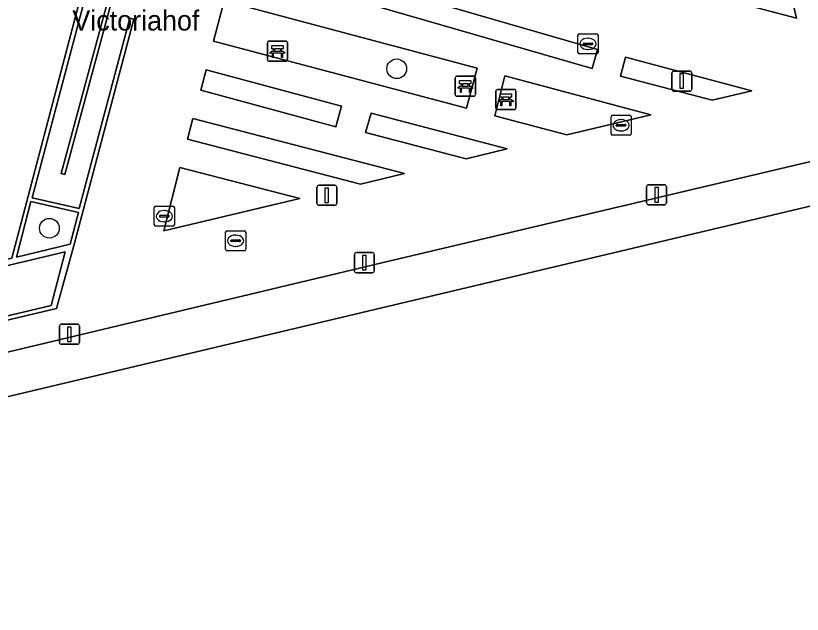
# Model space of a CAD drawing. Extents: x 160675 to 161153, y 383241 to 383714.
# Drawn here: x 160853.11 to 160892.24, y 383474.05 to 383503.84 of the extents above; entities that cross this region are included whole.
import ezdxf

# ---------------------------------------------------------------- set-up
doc = ezdxf.new("R2010")
doc.units = 0
for name, color, linetype in [('IMGEO_Bank', 7, 'Continuous'), ('IMGEO_Boom', 7, 'Continuous'), ('IMGEO_Groenvoorziening', 7, 'Continuous'), ('IMGEO_Kolk', 7, 'Continuous'), ('IMGEO_Lichtmast', 7, 'Continuous'), ('IMGEO_Muur', 7, 'Continuous'), ('IMGEO_Openbare_ruimte_label', 7, 'Continuous'), ('IMGEO_Pand', 7, 'Continuous'), ('IMGEO_Rioolput', 7, 'Continuous'), ('IMGEO_Terreindeel_open', 7, 'Continuous'), ('IMGEO_Voetpad_op_trap', 7, 'Continuous'), ('IMGEO_Voetpad_open', 7, 'Continuous')]:
    doc.layers.add(name, color=color, linetype=linetype)

msp = doc.modelspace()

# ---------------------------------------------------------------- linework, layer by layer
at = {"layer": 'IMGEO_Bank'}
for p, q in [((160865.703, 383502.577), (160866.544, 383502.577)), ((160866.544, 383502.577), (160865.703, 383502.577)), ((160865.628, 383501.652), (160865.628, 383502.493)), ((160865.628, 383502.493), (160865.628, 383501.652)), ((160865.937, 383502.083), (160865.937, 383502.189)), ((160865.981, 383502.189), (160865.981, 383502.083)), ((160866.269, 383502.195), (160865.987, 383502.195)), ((160866.275, 383502.083), (160866.275, 383502.189)), ((160866.319, 383502.189), (160866.319, 383502.083)), ((160866.628, 383502.502), (160866.628, 383501.661)), ((160866.628, 383501.661), (160866.628, 383502.502)), ((160866.325, 383501.975), (160865.932, 383501.975)), ((160865.987, 383502.077), (160866.269, 383502.077)), ((160866.553, 383501.577), (160865.712, 383501.577)), ((160865.712, 383501.577), (160866.553, 383501.577)), ((160874.976, 383499.903), (160874.976, 383500.744)), ((160874.976, 383500.744), (160874.976, 383499.903)), ((160875.051, 383500.828), (160875.892, 383500.828)), ((160875.892, 383500.828), (160875.051, 383500.828)), ((160875.976, 383500.753), (160875.976, 383499.912)), ((160875.976, 383499.912), (160875.976, 383500.753)), ((160875.673, 383500.226), (160875.28, 383500.226)), ((160875.285, 383500.334), (160875.285, 383500.44)), ((160875.329, 383500.44), (160875.329, 383500.334)), ((160875.617, 383500.446), (160875.335, 383500.446)), ((160875.335, 383500.328), (160875.617, 383500.328)), ((160875.623, 383500.334), (160875.623, 383500.44)), ((160875.667, 383500.44), (160875.667, 383500.334)), ((160875.901, 383499.828), (160875.06, 383499.828)), ((160875.06, 383499.828), (160875.901, 383499.828)), ((160876.994, 383499.239), (160876.994, 383500.08)), ((160876.994, 383500.08), (160876.994, 383499.239)), ((160877.069, 383500.164), (160877.91, 383500.164)), ((160877.91, 383500.164), (160877.069, 383500.164)), ((160877.994, 383500.089), (160877.994, 383499.248)), ((160877.994, 383499.248), (160877.994, 383500.089)), ((160877.691, 383499.562), (160877.298, 383499.562)), ((160877.303, 383499.67), (160877.303, 383499.776)), ((160877.347, 383499.776), (160877.347, 383499.67)), ((160877.635, 383499.782), (160877.353, 383499.782)), ((160877.353, 383499.664), (160877.635, 383499.664)), ((160877.641, 383499.67), (160877.641, 383499.776)), ((160877.685, 383499.776), (160877.685, 383499.67)), ((160877.919, 383499.164), (160877.078, 383499.164)), ((160877.078, 383499.164), (160877.919, 383499.164))]:
    msp.add_line(p, q, dxfattribs=at)
for points in [[(160865.931, 383502.195), (160865.845, 383502.195), (160865.845, 383502.356), (160866.408, 383502.356), (160866.408, 383502.195), (160866.325, 383502.195)], [(160865.875, 383501.975), (160865.733, 383501.975), (160865.845, 383502.077), (160865.931, 383502.077)], [(160865.925, 383501.968), (160865.925, 383501.761), (160865.882, 383501.761), (160865.882, 383501.968)], [(160866.325, 383502.077), (160866.408, 383502.077), (160866.52, 383501.975), (160866.381, 383501.975)], [(160866.375, 383501.968), (160866.375, 383501.761), (160866.331, 383501.761), (160866.331, 383501.968)], [(160875.279, 383500.446), (160875.193, 383500.446), (160875.193, 383500.607), (160875.756, 383500.607), (160875.756, 383500.446), (160875.673, 383500.446)], [(160875.223, 383500.226), (160875.081, 383500.226), (160875.193, 383500.328), (160875.279, 383500.328)], [(160875.273, 383500.219), (160875.273, 383500.012), (160875.23, 383500.012), (160875.23, 383500.219)], [(160875.673, 383500.328), (160875.756, 383500.328), (160875.868, 383500.226), (160875.729, 383500.226)], [(160875.723, 383500.219), (160875.723, 383500.012), (160875.679, 383500.012), (160875.679, 383500.219)], [(160877.297, 383499.782), (160877.211, 383499.782), (160877.211, 383499.943), (160877.774, 383499.943), (160877.774, 383499.782), (160877.691, 383499.782)], [(160877.241, 383499.562), (160877.099, 383499.562), (160877.211, 383499.664), (160877.297, 383499.664)], [(160877.291, 383499.555), (160877.291, 383499.348), (160877.248, 383499.348), (160877.248, 383499.555)], [(160877.691, 383499.664), (160877.774, 383499.664), (160877.886, 383499.562), (160877.747, 383499.562)], [(160877.741, 383499.555), (160877.741, 383499.348), (160877.697, 383499.348), (160877.697, 383499.555)]]:
    msp.add_lwpolyline(points, dxfattribs=at)
for centre, radius, start, end in [((160865.706, 383502.499), 0.0779, 92.4484, 184.2845), ((160865.706, 383502.499), 0.0779, 92.4484, 184.2845), ((160866.55, 383502.499), 0.0779, 2.4484, 94.2845), ((160866.55, 383502.499), 0.0779, 2.4484, 94.2845), ((160865.93, 383502.188), 0.00671, 2.8957, 87.1043), ((160865.987, 383502.188), 0.00671, 92.8957, 177.1043), ((160866.269, 383502.188), 0.00671, 2.8957, 87.1043), ((160866.326, 383502.188), 0.00671, 92.8957, 177.1043), ((160865.875, 383501.968), 0.00671, 2.8957, 87.1043), ((160865.932, 383501.968), 0.00671, 92.8957, 177.1043), ((160865.93, 383502.084), 0.00671, 272.8957, 357.1043), ((160865.987, 383502.084), 0.00671, 182.8957, 267.1043), ((160866.269, 383502.084), 0.00671, 272.8957, 357.1043), ((160866.326, 383502.084), 0.00671, 182.8957, 267.1043), ((160866.324, 383501.968), 0.00671, 2.8957, 87.1043), ((160866.381, 383501.968), 0.00671, 92.8957, 177.1043), ((160865.706, 383501.655), 0.0779, 182.4484, 274.2845), ((160865.706, 383501.655), 0.0779, 182.4484, 274.2845), ((160866.55, 383501.655), 0.0779, 272.4484, 4.2845), ((160866.55, 383501.655), 0.0779, 272.4484, 4.2845), ((160875.054, 383500.75), 0.0779, 92.4484, 184.2845), ((160875.054, 383500.75), 0.0779, 92.4484, 184.2845), ((160875.898, 383500.75), 0.0779, 2.4484, 94.2845), ((160875.898, 383500.75), 0.0779, 2.4484, 94.2845), ((160875.223, 383500.219), 0.00671, 2.8957, 87.1043), ((160875.28, 383500.219), 0.00671, 92.8957, 177.1043), ((160875.278, 383500.439), 0.00671, 2.8957, 87.1043), ((160875.278, 383500.335), 0.00671, 272.8957, 357.1043), ((160875.335, 383500.439), 0.00671, 92.8957, 177.1043), ((160875.335, 383500.335), 0.00671, 182.8957, 267.1043), ((160875.617, 383500.439), 0.00671, 2.8957, 87.1043), ((160875.617, 383500.335), 0.00671, 272.8957, 357.1043), ((160875.674, 383500.439), 0.00671, 92.8957, 177.1043), ((160875.674, 383500.335), 0.00671, 182.8957, 267.1043), ((160875.672, 383500.219), 0.00671, 2.8957, 87.1043), ((160875.729, 383500.219), 0.00671, 92.8957, 177.1043), ((160875.054, 383499.906), 0.0779, 182.4484, 274.2845), ((160875.054, 383499.906), 0.0779, 182.4484, 274.2845), ((160875.898, 383499.906), 0.0779, 272.4484, 4.2845), ((160875.898, 383499.906), 0.0779, 272.4484, 4.2845), ((160877.072, 383500.086), 0.0779, 92.4484, 184.2845), ((160877.072, 383500.086), 0.0779, 92.4484, 184.2845), ((160877.916, 383500.086), 0.0779, 2.4484, 94.2845), ((160877.916, 383500.086), 0.0779, 2.4484, 94.2845), ((160877.241, 383499.555), 0.00671, 2.8957, 87.1043), ((160877.298, 383499.555), 0.00671, 92.8957, 177.1043), ((160877.296, 383499.775), 0.00671, 2.8957, 87.1043), ((160877.296, 383499.671), 0.00671, 272.8957, 357.1043), ((160877.353, 383499.775), 0.00671, 92.8957, 177.1043), ((160877.353, 383499.671), 0.00671, 182.8957, 267.1043), ((160877.635, 383499.775), 0.00671, 2.8957, 87.1043), ((160877.635, 383499.671), 0.00671, 272.8957, 357.1043), ((160877.692, 383499.775), 0.00671, 92.8957, 177.1043), ((160877.692, 383499.671), 0.00671, 182.8957, 267.1043), ((160877.69, 383499.555), 0.00671, 2.8957, 87.1043), ((160877.747, 383499.555), 0.00671, 92.8957, 177.1043), ((160877.072, 383499.242), 0.0779, 182.4484, 274.2845), ((160877.072, 383499.242), 0.0779, 182.4484, 274.2845), ((160877.916, 383499.242), 0.0779, 272.4484, 4.2845), ((160877.916, 383499.242), 0.0779, 272.4484, 4.2845)]:
    msp.add_arc(centre, radius, start, end, dxfattribs=at)
at = {"layer": 'IMGEO_Boom'}
for centre in [(160872.063, 383501.196), (160854.786, 383493.261)]:
    msp.add_circle(centre, 0.489, dxfattribs=at)
at = {"layer": 'IMGEO_Groenvoorziening'}
for points in [[(160890.293, 383510.718), (160888.663, 383504.586), (160891.949, 383503.711)], [(160882.056, 383502.15), (160869.476, 383505.805), (160869.202, 383504.86), (160881.782, 383501.206)], [(160863.476, 383504.573), (160862.947, 383502.579), (160875.539, 383499.24), (160876.068, 383501.233)], [(160889.734, 383500.092), (160883.443, 383501.775), (160883.186, 383500.831), (160887.753, 383499.63)], [(160862.311, 383500.133), (160869.038, 383498.314), (160869.313, 383499.332), (160862.586, 383501.15)], [(160876.942, 383498.852), (160880.526, 383497.917), (160884.707, 383498.908), (160877.441, 383500.842)], [(160872.446, 383495.985), (160861.92, 383498.722), (160861.649, 383497.694), (160870.26, 383495.457)], [(160875.517, 383496.715), (160877.562, 383497.215), (160870.787, 383498.994), (160870.502, 383498.019)], [(160861.276, 383496.29), (160860.471, 383493.133), (160867.248, 383494.746)], [(160853.144, 383491.823), (160855.814, 383492.463), (160856.231, 383494.042), (160853.871, 383494.585)]]:
    msp.add_lwpolyline(points, close=True, dxfattribs=at)
at = {"layer": 'IMGEO_Kolk'}
for p, q in [((160881.151, 383502.938), (160882.003, 383502.938)), ((160881.076, 383502.012), (160881.076, 383502.864)), ((160881.564, 383502.718), (160881.589, 383502.718)), ((160882.077, 383502.864), (160882.077, 383502.012)), ((160881.335, 383502.432), (160881.335, 383502.444)), ((160881.773, 383502.395), (160881.375, 383502.395)), ((160881.378, 383502.481), (160881.776, 383502.481)), ((160881.587, 383502.158), (160881.562, 383502.158)), ((160881.819, 383502.444), (160881.819, 383502.432)), ((160882.003, 383501.938), (160881.151, 383501.938)), ((160882.722, 383497.96), (160882.722, 383498.812)), ((160882.797, 383498.886), (160883.649, 383498.886)), ((160883.21, 383498.666), (160883.235, 383498.666)), ((160883.723, 383498.812), (160883.723, 383497.96)), ((160882.981, 383498.38), (160882.981, 383498.392)), ((160883.419, 383498.343), (160883.021, 383498.343)), ((160883.024, 383498.429), (160883.422, 383498.429)), ((160883.465, 383498.392), (160883.465, 383498.38)), ((160883.649, 383497.886), (160882.797, 383497.886)), ((160883.233, 383498.106), (160883.208, 383498.106)), ((160860.078, 383494.361), (160860.93, 383494.361)), ((160860.003, 383493.435), (160860.003, 383494.287)), ((160860.491, 383494.141), (160860.516, 383494.141)), ((160861.004, 383494.287), (160861.004, 383493.435)), ((160860.262, 383493.855), (160860.262, 383493.867)), ((160860.7, 383493.818), (160860.302, 383493.818)), ((160860.305, 383493.904), (160860.703, 383493.904)), ((160860.514, 383493.581), (160860.489, 383493.581)), ((160860.746, 383493.867), (160860.746, 383493.855)), ((160860.93, 383493.361), (160860.078, 383493.361))]:
    msp.add_line(p, q, dxfattribs=at)
for points in [[(160881.151, 383502.938), (160882.003, 383502.938)], [(160881.076, 383502.012), (160881.076, 383502.864)], [(160882.077, 383502.864), (160882.077, 383502.012)], [(160882.003, 383501.938), (160881.151, 383501.938)], [(160882.722, 383497.96), (160882.722, 383498.812)], [(160882.797, 383498.886), (160883.649, 383498.886)], [(160883.723, 383498.812), (160883.723, 383497.96)], [(160883.649, 383497.886), (160882.797, 383497.886)], [(160860.078, 383494.361), (160860.93, 383494.361)], [(160860.003, 383493.435), (160860.003, 383494.287)], [(160861.004, 383494.287), (160861.004, 383493.435)], [(160860.93, 383493.361), (160860.078, 383493.361)]]:
    msp.add_lwpolyline(points, dxfattribs=at)
for centre, radius, start, end in [((160881.153, 383502.862), 0.0765, 91.552, 178.448), ((160881.153, 383502.862), 0.0765, 91.552, 178.448), ((160882.001, 383502.862), 0.0765, 1.552, 88.448), ((160882.001, 383502.862), 0.0765, 1.552, 88.448), ((160881.375, 383502.441), 0.0403, 85.8775, 175.7526), ((160881.372, 383502.431), 0.0366, 178.938, 274.7102), ((160881.776, 383502.438), 0.043, 264.8664, 352.4533), ((160881.78, 383502.443), 0.0386, 1.7309, 96.639), ((160881.153, 383502.014), 0.0765, 181.552, 268.448), ((160881.153, 383502.014), 0.0765, 181.552, 268.448), ((160882.001, 383502.014), 0.0765, 271.552, 358.448), ((160882.001, 383502.014), 0.0765, 271.552, 358.448), ((160882.799, 383498.81), 0.0765, 91.552, 178.448), ((160882.799, 383498.81), 0.0765, 91.552, 178.448), ((160883.647, 383498.81), 0.0765, 1.552, 88.448), ((160883.647, 383498.81), 0.0765, 1.552, 88.448), ((160883.021, 383498.389), 0.0403, 85.8775, 175.7526), ((160883.018, 383498.379), 0.0366, 178.938, 274.7102), ((160883.422, 383498.386), 0.043, 264.8664, 352.4533), ((160883.426, 383498.391), 0.0386, 1.7309, 96.639), ((160882.799, 383497.962), 0.0765, 181.552, 268.448), ((160882.799, 383497.962), 0.0765, 181.552, 268.448), ((160883.647, 383497.962), 0.0765, 271.552, 358.448), ((160883.647, 383497.962), 0.0765, 271.552, 358.448), ((160860.08, 383494.285), 0.0765, 91.552, 178.448), ((160860.08, 383494.285), 0.0765, 91.552, 178.448), ((160860.928, 383494.285), 0.0765, 1.552, 88.448), ((160860.928, 383494.285), 0.0765, 1.552, 88.448), ((160860.302, 383493.864), 0.0403, 85.8775, 175.7526), ((160860.299, 383493.854), 0.0366, 178.938, 274.7102), ((160860.703, 383493.861), 0.043, 264.8664, 352.4533), ((160860.707, 383493.866), 0.0386, 1.7309, 96.639), ((160860.08, 383493.437), 0.0765, 181.552, 268.448), ((160860.08, 383493.437), 0.0765, 181.552, 268.448), ((160860.928, 383493.437), 0.0765, 271.552, 358.448), ((160860.928, 383493.437), 0.0765, 271.552, 358.448)]:
    msp.add_arc(centre, radius, start, end, dxfattribs=at)
for centre, major_axis, ratio, start_param, end_param in [((160881.563, 383502.438), (-0.387, 0.002), 0.722429, 4.712389, 7.853982), ((160881.588, 383502.438), (-0.39, 0.002), 0.717154, 1.570796, 4.712389), ((160883.209, 383498.386), (-0.387, 0.002), 0.722429, 4.712389, 7.853982), ((160883.234, 383498.386), (-0.39, 0.002), 0.717154, 1.570796, 4.712389), ((160860.49, 383493.861), (-0.387, 0.002), 0.722429, 4.712389, 7.853982), ((160860.515, 383493.861), (-0.39, 0.002), 0.717154, 1.570796, 4.712389)]:
    msp.add_ellipse(centre, major_axis=major_axis, ratio=ratio, start_param=start_param, end_param=end_param, dxfattribs=at)
at = {"layer": 'IMGEO_Lichtmast'}
for p, q in [((160885.748, 383500.184), (160885.748, 383500.984)), ((160885.748, 383500.984), (160885.748, 383500.184)), ((160885.848, 383501.084), (160886.638, 383501.084)), ((160886.638, 383501.084), (160885.848, 383501.084)), ((160886.738, 383500.984), (160886.738, 383500.184)), ((160886.738, 383500.184), (160886.738, 383500.984)), ((160886.638, 383500.084), (160885.848, 383500.084)), ((160885.848, 383500.084), (160886.638, 383500.084)), ((160868.09, 383494.503), (160868.09, 383495.303)), ((160868.09, 383495.303), (160868.09, 383494.503)), ((160868.19, 383495.403), (160868.98, 383495.403)), ((160868.98, 383495.403), (160868.19, 383495.403)), ((160869.08, 383495.303), (160869.08, 383494.503)), ((160869.08, 383494.503), (160869.08, 383495.303)), ((160884.491, 383494.524), (160884.491, 383495.324)), ((160884.491, 383495.324), (160884.491, 383494.524)), ((160884.591, 383495.424), (160885.381, 383495.424)), ((160885.381, 383495.424), (160884.591, 383495.424)), ((160885.481, 383495.324), (160885.481, 383494.524)), ((160885.481, 383494.524), (160885.481, 383495.324)), ((160868.98, 383494.403), (160868.19, 383494.403)), ((160868.19, 383494.403), (160868.98, 383494.403)), ((160885.381, 383494.424), (160884.591, 383494.424)), ((160884.591, 383494.424), (160885.381, 383494.424)), ((160870.057, 383492.045), (160870.847, 383492.045)), ((160870.847, 383492.045), (160870.057, 383492.045)), ((160869.957, 383491.145), (160869.957, 383491.945)), ((160869.957, 383491.945), (160869.957, 383491.145)), ((160870.947, 383491.945), (160870.947, 383491.145)), ((160870.947, 383491.145), (160870.947, 383491.945)), ((160870.847, 383491.045), (160870.057, 383491.045)), ((160870.057, 383491.045), (160870.847, 383491.045)), ((160855.389, 383488.486), (160856.179, 383488.486)), ((160856.179, 383488.486), (160855.389, 383488.486)), ((160855.289, 383487.586), (160855.289, 383488.386)), ((160855.289, 383488.386), (160855.289, 383487.586)), ((160856.279, 383488.386), (160856.279, 383487.586)), ((160856.279, 383487.586), (160856.279, 383488.386)), ((160856.179, 383487.486), (160855.389, 383487.486)), ((160855.389, 383487.486), (160856.179, 383487.486))]:
    msp.add_line(p, q, dxfattribs=at)
for points in [[(160886.168, 383500.959), (160886.318, 383500.959), (160886.318, 383500.209), (160886.168, 383500.209), (160886.168, 383500.959)], [(160868.51, 383495.278), (160868.66, 383495.278), (160868.66, 383494.528), (160868.51, 383494.528), (160868.51, 383495.278)], [(160884.911, 383495.299), (160885.061, 383495.299), (160885.061, 383494.549), (160884.911, 383494.549), (160884.911, 383495.299)], [(160870.377, 383491.92), (160870.527, 383491.92), (160870.527, 383491.17), (160870.377, 383491.17), (160870.377, 383491.92)], [(160855.709, 383488.361), (160855.859, 383488.361), (160855.859, 383487.611), (160855.709, 383487.611), (160855.709, 383488.361)]]:
    msp.add_lwpolyline(points, dxfattribs=at)
for centre, start, end in [((160885.848, 383500.984), 90, 180), ((160885.848, 383500.984), 90, 180), ((160886.638, 383500.984), 0, 90), ((160886.638, 383500.984), 360, 90), ((160885.848, 383500.184), 180, 270), ((160885.848, 383500.184), 180, 270), ((160886.638, 383500.184), 270, 0), ((160886.638, 383500.184), 270, 0), ((160868.19, 383495.303), 90, 180), ((160868.19, 383495.303), 90, 180), ((160868.98, 383495.303), 0, 90), ((160868.98, 383495.303), 360, 90), ((160884.591, 383495.324), 90, 180), ((160884.591, 383495.324), 90, 180), ((160885.381, 383495.324), 0, 90), ((160885.381, 383495.324), 360, 90), ((160868.19, 383494.503), 180, 270), ((160868.19, 383494.503), 180, 270), ((160868.98, 383494.503), 270, 0), ((160868.98, 383494.503), 270, 0), ((160884.591, 383494.524), 180, 270), ((160884.591, 383494.524), 180, 270), ((160885.381, 383494.524), 270, 0), ((160885.381, 383494.524), 270, 0), ((160870.057, 383491.945), 90, 180), ((160870.057, 383491.945), 90, 180), ((160870.847, 383491.945), 0, 90), ((160870.847, 383491.945), 360, 90), ((160870.057, 383491.145), 180, 270), ((160870.057, 383491.145), 180, 270), ((160870.847, 383491.145), 270, 0), ((160870.847, 383491.145), 270, 0), ((160855.389, 383488.386), 90, 180), ((160855.389, 383488.386), 90, 180), ((160856.179, 383488.386), 0, 90), ((160856.179, 383488.386), 360, 90), ((160855.389, 383487.586), 180, 270), ((160855.389, 383487.586), 180, 270), ((160856.179, 383487.586), 270, 0), ((160856.179, 383487.586), 270, 0)]:
    msp.add_arc(centre, 0.1, start, end, dxfattribs=at)
at = {"layer": 'IMGEO_Muur'}
for points in [[(160859.527, 383508.197), (160857.425, 383508.79), (160856.642, 383505.862), (160857.943, 383505.52), (160855.367, 383495.985), (160855.558, 383495.937), (160858.12, 383505.47), (160859.383, 383505.129), (160860.145, 383508.023)], [(160855.136, 383489.273), (160856.035, 383492.516), (160858.982, 383503.672), (160858.791, 383503.725), (160856.26, 383494.24), (160853.926, 383494.777), (160856.466, 383504.365), (160856.259, 383504.432), (160852.923, 383491.77), (160846.59, 383490.251), (160846.655, 383489.975), (160846.845, 383490.02), (160855.577, 383492.09), (160854.868, 383489.411), (160847.399, 383487.636), (160847.212, 383487.592), (160845.111, 383487.092), (160844.621, 383485.519), (160845.139, 383483.432), (160845.219, 383483.103), (160845.426, 383483.152), (160845.349, 383483.436), (160844.819, 383485.533), (160845.258, 383486.926)], [(160855.814, 383492.463), (160853.144, 383491.823), (160853.871, 383494.585), (160856.231, 383494.042)]]:
    msp.add_lwpolyline(points, close=True, dxfattribs=at)
at = {"layer": 'IMGEO_Pand'}
msp.add_lwpolyline([(160905.085, 383509.775), (160906.697, 383503.194), (160909.883, 383503.976), (160911.114, 383498.753), (160907.562, 383497.909), (160848.892, 383483.975)], dxfattribs=at)
at = {"layer": 'IMGEO_Rioolput'}
for p, q in [((160863.624, 383493.138), (160864.476, 383493.138)), ((160863.549, 383492.212), (160863.549, 383493.064)), ((160864.037, 383492.918), (160864.062, 383492.918)), ((160864.55, 383493.064), (160864.55, 383492.212)), ((160863.808, 383492.632), (160863.808, 383492.644)), ((160864.246, 383492.595), (160863.848, 383492.595)), ((160863.851, 383492.681), (160864.249, 383492.681)), ((160864.06, 383492.358), (160864.035, 383492.358)), ((160864.292, 383492.644), (160864.292, 383492.632)), ((160864.476, 383492.138), (160863.624, 383492.138))]:
    msp.add_line(p, q, dxfattribs=at)
for points in [[(160863.624, 383493.138), (160864.476, 383493.138)], [(160863.549, 383492.212), (160863.549, 383493.064)], [(160864.55, 383493.064), (160864.55, 383492.212)], [(160864.476, 383492.138), (160863.624, 383492.138)]]:
    msp.add_lwpolyline(points, dxfattribs=at)
for centre, radius, start, end in [((160863.626, 383493.062), 0.0765, 91.552, 178.448), ((160863.626, 383493.062), 0.0765, 91.552, 178.448), ((160864.474, 383493.062), 0.0765, 1.552, 88.448), ((160864.474, 383493.062), 0.0765, 1.552, 88.448), ((160863.848, 383492.641), 0.0403, 85.8775, 175.7526), ((160863.845, 383492.631), 0.0366, 178.938, 274.7102), ((160864.249, 383492.638), 0.043, 264.8664, 352.4533), ((160864.253, 383492.643), 0.0386, 1.7309, 96.639), ((160863.626, 383492.214), 0.0765, 181.552, 268.448), ((160863.626, 383492.214), 0.0765, 181.552, 268.448), ((160864.474, 383492.214), 0.0765, 271.552, 358.448), ((160864.474, 383492.214), 0.0765, 271.552, 358.448)]:
    msp.add_arc(centre, radius, start, end, dxfattribs=at)
for centre, major_axis, ratio, start_param, end_param in [((160864.036, 383492.638), (-0.387, 0.002), 0.722429, 4.712389, 7.853982), ((160864.061, 383492.638), (-0.39, 0.002), 0.717154, 1.570796, 4.712389)]:
    msp.add_ellipse(centre, major_axis=major_axis, ratio=ratio, start_param=start_param, end_param=end_param, dxfattribs=at)
at = {"layer": 'IMGEO_Terreindeel_open'}
msp.add_lwpolyline([(160907.562, 383497.909), (160907.045, 383499.978), (160871.666, 383491.622), (160848.372, 383486.068), (160848.892, 383483.975)], close=True, dxfattribs=at)
at = {"layer": 'IMGEO_Voetpad_op_trap'}
msp.add_lwpolyline([(160855.577, 383492.09), (160846.845, 383490.02), (160847.399, 383487.636), (160854.868, 383489.411)], close=True, dxfattribs=at)
at = {"layer": 'IMGEO_Voetpad_open'}
for points in [[(160845.111, 383487.092), (160847.212, 383487.592), (160847.399, 383487.636), (160846.845, 383490.02), (160846.655, 383489.975), (160846.59, 383490.251), (160852.923, 383491.77), (160856.259, 383504.432), (160856.642, 383505.862), (160857.425, 383508.79), (160858.445, 383512.624), (160857.402, 383512.924), (160850.389, 383514.634), (160847.265, 383504.942), (160843.497, 383493.135), (160842.885, 383491.44), (160842.812, 383491.227), (160841.72, 383487.567), (160836.878, 383472.24), (160833.656, 383461.946)], [(160856.466, 383504.365), (160853.926, 383494.777), (160856.26, 383494.24), (160858.791, 383503.725), (160858.982, 383503.672), (160856.035, 383492.516), (160855.136, 383489.273), (160845.258, 383486.926), (160844.819, 383485.533), (160845.349, 383483.436), (160845.426, 383483.152), (160848.892, 383483.975), (160848.372, 383486.068), (160871.666, 383491.622), (160907.045, 383499.978), (160907.562, 383497.909), (160911.114, 383498.753), (160909.883, 383503.976), (160906.697, 383503.194), (160905.085, 383509.775)], [(160858.12, 383505.47), (160855.558, 383495.937), (160855.367, 383495.985), (160857.943, 383505.52)]]:
    msp.add_lwpolyline(points, dxfattribs=at)
for points in [[(160890.293, 383510.718), (160891.949, 383503.711), (160888.663, 383504.586)], [(160869.476, 383505.805), (160882.056, 383502.15), (160881.782, 383501.206), (160869.202, 383504.86)], [(160863.476, 383504.573), (160876.068, 383501.233), (160875.539, 383499.24), (160862.947, 383502.579)], [(160883.443, 383501.775), (160889.734, 383500.092), (160887.753, 383499.63), (160883.186, 383500.831)], [(160869.313, 383499.332), (160869.038, 383498.314), (160862.311, 383500.133), (160862.586, 383501.15)], [(160877.441, 383500.842), (160884.707, 383498.908), (160880.526, 383497.917), (160876.942, 383498.852)], [(160872.446, 383495.985), (160870.26, 383495.457), (160861.649, 383497.694), (160861.92, 383498.722)], [(160877.562, 383497.215), (160875.517, 383496.715), (160870.502, 383498.019), (160870.787, 383498.994)], [(160861.276, 383496.29), (160867.248, 383494.746), (160860.471, 383493.133)]]:
    msp.add_lwpolyline(points, close=True, dxfattribs=at)

# ---------------------------------------------------------------- texts
at = {"layer": 'IMGEO_Openbare_ruimte_label'}
msp.add_text('Victoriahof', height=1, dxfattribs=at).set_placement((160855.929, 383503.103))

doc.saveas('drawing.dxf')
